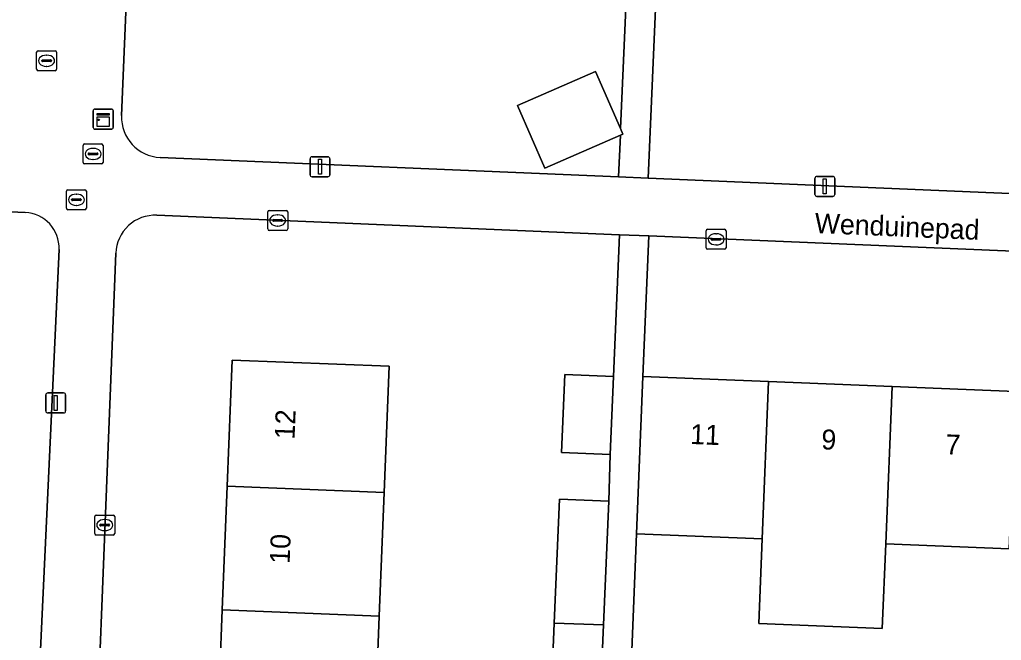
# Model space of a CAD drawing. Extents: x 160732 to 162107, y 387428 to 388479.
# Drawn here: x 161156.38 to 161205.54, y 387555.43 to 387586.51 of the extents above; entities that cross this region are included whole.
import ezdxf

# ---------------------------------------------------------------- set-up
doc = ezdxf.new("R2010")
doc.units = 0
for name, color, linetype in [('IMGEO_Brandkraan', 7, 'Continuous'), ('IMGEO_Erf', 7, 'Continuous'), ('IMGEO_Kast', 7, 'Continuous'), ('IMGEO_Kolk', 7, 'Continuous'), ('IMGEO_Lichtmast', 7, 'Continuous'), ('IMGEO_Openbare_ruimte_label', 7, 'Continuous'), ('IMGEO_Pand', 7, 'Continuous'), ('IMGEO_Pand_nummerreeks', 7, 'Continuous'), ('IMGEO_Rioolput', 7, 'Continuous'), ('IMGEO_Voetpad_open', 7, 'Continuous')]:
    doc.layers.add(name, color=color, linetype=linetype)

msp = doc.modelspace()

# ---------------------------------------------------------------- linework, layer by layer
at = {"layer": 'IMGEO_Brandkraan'}
for p, q in [((161159.556, 387579.362), (161159.556, 387580.214)), ((161159.631, 387580.288), (161160.483, 387580.288)), ((161159.858, 387579.831), (161160.256, 387579.831)), ((161160.044, 387580.068), (161160.069, 387580.068)), ((161160.557, 387580.214), (161160.557, 387579.362)), ((161159.815, 387579.782), (161159.815, 387579.794)), ((161160.253, 387579.745), (161159.855, 387579.745)), ((161160.067, 387579.508), (161160.042, 387579.508)), ((161160.299, 387579.794), (161160.299, 387579.782)), ((161160.483, 387579.288), (161159.631, 387579.288))]:
    msp.add_line(p, q, dxfattribs=at)
for points in [[(161159.556, 387579.362), (161159.556, 387580.214)], [(161159.631, 387580.288), (161160.483, 387580.288)], [(161160.557, 387580.214), (161160.557, 387579.362)], [(161160.483, 387579.288), (161159.631, 387579.288)]]:
    msp.add_lwpolyline(points, dxfattribs=at)
for centre, radius, start, end in [((161159.633, 387580.212), 0.0765, 91.552, 178.448), ((161159.633, 387580.212), 0.0765, 91.552, 178.448), ((161159.855, 387579.791), 0.0403, 85.8775, 175.7526), ((161160.26, 387579.793), 0.0386, 1.7309, 96.639), ((161160.481, 387580.212), 0.0765, 1.552, 88.448), ((161160.481, 387580.212), 0.0765, 1.552, 88.448), ((161159.633, 387579.364), 0.0765, 181.552, 268.448), ((161159.633, 387579.364), 0.0765, 181.552, 268.448), ((161159.852, 387579.781), 0.0366, 178.938, 274.7102), ((161160.256, 387579.788), 0.043, 264.8664, 352.4533), ((161160.481, 387579.364), 0.0765, 271.552, 358.448), ((161160.481, 387579.364), 0.0765, 271.552, 358.448)]:
    msp.add_arc(centre, radius, start, end, dxfattribs=at)
for centre, major_axis, ratio, start_param, end_param in [((161160.043, 387579.788), (-0.387, 0.002), 0.722429, 4.712389, 7.853982), ((161160.068, 387579.788), (-0.39, 0.002), 0.717154, 1.570796, 4.712389)]:
    msp.add_ellipse(centre, major_axis=major_axis, ratio=ratio, start_param=start_param, end_param=end_param, dxfattribs=at)
at = {"layer": 'IMGEO_Erf'}
for points in [[(161163.415, 387579.613), (161186.368, 387578.638), (161186.457, 387580.725), (161182.671, 387579.071), (161181.301, 387582.205), (161185.22, 387583.917), (161186.471, 387581.054), (161186.792, 387588.632), (161184.346, 387588.755), (161184.544, 387592.696), (161186.99, 387592.573), (161186.975, 387595.031), (161184.64, 387595.138), (161184.923, 387601.333)], [(161158.931, 387592.191), (161161.907, 387592.091), (161161.483, 387581.709)], [(161156.652, 387576.856), (161153.36, 387576.998), (161153.715, 387585.481)], [(161183.15, 387556.301), (161183.413, 387562.5), (161185.877, 387562.397), (161185.95, 387564.742), (161183.512, 387564.847), (161183.68, 387568.749), (161186.118, 387568.643), (161186.416, 387575.744), (161163.246, 387576.716)], [(161156.715, 387534.59), (161157.113, 387548.142), (161158.354, 387575.006)], [(161161.189, 387574.824), (161159.709, 387537.335), (161159.601, 387533.972)], [(161166.277, 387550.76), (161166.522, 387556.956), (161166.766, 387563.151), (161167.016, 387569.467), (161174.881, 387569.156), (161174.632, 387562.841), (161174.387, 387556.646), (161174.142, 387550.45)], [(161205.924, 387560.017), (161199.746, 387560.266), (161199.575, 387556.024), (161193.395, 387556.274), (161193.566, 387560.516), (161187.266, 387560.77), (161186.614, 387544.478), (161190.269, 387544.344), (161193.924, 387544.211), (161193.655, 387536.856), (161196.373, 387536.766), (161196.679, 387544.156), (161200.34, 387544.004), (161203.998, 387543.853), (161203.692, 387536.462), (161206.427, 387536.369)], [(161182.887, 387550.105), (161183.15, 387556.301)]]:
    msp.add_lwpolyline(points, dxfattribs=at)
for points in [[(161225.655, 387587.051), (161219.345, 387587.317), (161213.155, 387587.577), (161206.965, 387587.838), (161200.775, 387588.098), (161194.585, 387588.359), (161188.277, 387588.624), (161187.85, 387578.575), (161225.228, 387576.988)], [(161225.194, 387574.118), (161187.879, 387575.683), (161187.584, 387568.645), (161193.883, 387568.391), (161200.063, 387568.141), (161206.242, 387567.892), (161212.422, 387567.643), (161218.601, 387567.393), (161224.901, 387567.139)]]:
    msp.add_lwpolyline(points, close=True, dxfattribs=at)
for centre, radius, start, end in [((161163.497, 387581.627), 2.016, 177.6794, 267.6576), ((161156.575, 387575.077), 1.78, 357.7059, 87.5222), ((161163.161, 387574.744), 1.973, 87.5259, 177.6889)]:
    msp.add_arc(centre, radius, start, end, dxfattribs=at)
at = {"layer": 'IMGEO_Kast'}
for p, q in [((161160.061, 387581.105), (161160.061, 387581.946)), ((161160.061, 387581.946), (161160.061, 387581.105)), ((161160.136, 387582.03), (161160.977, 387582.03)), ((161160.977, 387582.03), (161160.136, 387582.03)), ((161161.061, 387581.955), (161161.061, 387581.114)), ((161161.061, 387581.114), (161161.061, 387581.955)), ((161160.986, 387581.03), (161160.145, 387581.03)), ((161160.145, 387581.03), (161160.986, 387581.03))]:
    msp.add_line(p, q, dxfattribs=at)
for points in [[(161160.256, 387581.82), (161160.856, 387581.82), (161160.856, 387581.735), (161160.256, 387581.735), (161160.256, 387581.82)], [(161160.256, 387581.645), (161160.856, 387581.645), (161160.856, 387581.156), (161160.256, 387581.156), (161160.256, 387581.645)]]:
    msp.add_lwpolyline(points, dxfattribs=at)
msp.add_circle((161160.34, 387581.494), 0.0377, dxfattribs=at)
for centre, start, end in [((161160.139, 387581.952), 92.4484, 184.2845), ((161160.139, 387581.952), 92.4484, 184.2845), ((161160.983, 387581.952), 2.4484, 94.2845), ((161160.983, 387581.952), 2.4484, 94.2845), ((161160.139, 387581.108), 182.4484, 274.2845), ((161160.139, 387581.108), 182.4484, 274.2845), ((161160.983, 387581.108), 272.4484, 4.2845), ((161160.983, 387581.108), 272.4484, 4.2845)]:
    msp.add_arc(centre, 0.0779, start, end, dxfattribs=at)
at = {"layer": 'IMGEO_Kolk'}
for p, q in [((161157.227, 387584.027), (161157.227, 387584.879)), ((161157.302, 387584.953), (161158.154, 387584.953)), ((161157.715, 387584.733), (161157.74, 387584.733)), ((161158.228, 387584.879), (161158.228, 387584.027)), ((161157.486, 387584.447), (161157.486, 387584.459)), ((161157.924, 387584.41), (161157.526, 387584.41)), ((161157.529, 387584.496), (161157.927, 387584.496)), ((161157.97, 387584.459), (161157.97, 387584.447)), ((161158.154, 387583.953), (161157.302, 387583.953)), ((161157.738, 387584.173), (161157.713, 387584.173)), ((161168.798, 387576.031), (161168.798, 387576.883)), ((161168.873, 387576.957), (161169.725, 387576.957)), ((161169.799, 387576.883), (161169.799, 387576.031)), ((161169.057, 387576.451), (161169.057, 387576.463)), ((161169.495, 387576.414), (161169.097, 387576.414)), ((161169.1, 387576.5), (161169.498, 387576.5)), ((161169.286, 387576.737), (161169.311, 387576.737)), ((161169.541, 387576.463), (161169.541, 387576.451)), ((161169.725, 387575.957), (161168.873, 387575.957)), ((161169.309, 387576.177), (161169.284, 387576.177)), ((161190.751, 387575.089), (161190.751, 387575.941)), ((161190.826, 387576.015), (161191.678, 387576.015)), ((161191.752, 387575.941), (161191.752, 387575.089)), ((161191.01, 387575.509), (161191.01, 387575.521)), ((161191.448, 387575.472), (161191.05, 387575.472)), ((161191.053, 387575.558), (161191.451, 387575.558)), ((161191.239, 387575.795), (161191.264, 387575.795)), ((161191.494, 387575.521), (161191.494, 387575.509)), ((161191.678, 387575.015), (161190.826, 387575.015)), ((161191.262, 387575.235), (161191.237, 387575.235)), ((161160.138, 387560.779), (161160.138, 387561.631)), ((161160.213, 387561.705), (161161.065, 387561.705)), ((161161.139, 387561.631), (161161.139, 387560.779)), ((161160.397, 387561.199), (161160.397, 387561.211)), ((161160.835, 387561.162), (161160.437, 387561.162)), ((161160.44, 387561.248), (161160.838, 387561.248)), ((161160.626, 387561.485), (161160.651, 387561.485)), ((161160.881, 387561.211), (161160.881, 387561.199)), ((161161.065, 387560.705), (161160.213, 387560.705)), ((161160.649, 387560.925), (161160.624, 387560.925))]:
    msp.add_line(p, q, dxfattribs=at)
for points in [[(161157.227, 387584.027), (161157.227, 387584.879)], [(161157.302, 387584.953), (161158.154, 387584.953)], [(161158.228, 387584.879), (161158.228, 387584.027)], [(161158.154, 387583.953), (161157.302, 387583.953)], [(161168.798, 387576.031), (161168.798, 387576.883)], [(161168.873, 387576.957), (161169.725, 387576.957)], [(161169.799, 387576.883), (161169.799, 387576.031)], [(161169.725, 387575.957), (161168.873, 387575.957)], [(161190.751, 387575.089), (161190.751, 387575.941)], [(161190.826, 387576.015), (161191.678, 387576.015)], [(161191.752, 387575.941), (161191.752, 387575.089)], [(161191.678, 387575.015), (161190.826, 387575.015)], [(161160.138, 387560.779), (161160.138, 387561.631)], [(161160.213, 387561.705), (161161.065, 387561.705)], [(161161.139, 387561.631), (161161.139, 387560.779)], [(161161.065, 387560.705), (161160.213, 387560.705)]]:
    msp.add_lwpolyline(points, dxfattribs=at)
for centre, radius, start, end in [((161157.304, 387584.877), 0.0765, 91.552, 178.448), ((161157.304, 387584.877), 0.0765, 91.552, 178.448), ((161158.152, 387584.877), 0.0765, 1.552, 88.448), ((161158.152, 387584.877), 0.0765, 1.552, 88.448), ((161157.526, 387584.456), 0.0403, 85.8775, 175.7526), ((161157.523, 387584.446), 0.0366, 178.938, 274.7102), ((161157.927, 387584.453), 0.043, 264.8664, 352.4533), ((161157.931, 387584.458), 0.0386, 1.7309, 96.639), ((161157.304, 387584.029), 0.0765, 181.552, 268.448), ((161157.304, 387584.029), 0.0765, 181.552, 268.448), ((161158.152, 387584.029), 0.0765, 271.552, 358.448), ((161158.152, 387584.029), 0.0765, 271.552, 358.448), ((161168.875, 387576.881), 0.0765, 91.552, 178.448), ((161168.875, 387576.881), 0.0765, 91.552, 178.448), ((161169.723, 387576.881), 0.0765, 1.552, 88.448), ((161169.723, 387576.881), 0.0765, 1.552, 88.448), ((161169.097, 387576.46), 0.0403, 85.8775, 175.7526), ((161169.094, 387576.45), 0.0366, 178.938, 274.7102), ((161169.498, 387576.457), 0.043, 264.8664, 352.4533), ((161169.502, 387576.462), 0.0386, 1.7309, 96.639), ((161168.875, 387576.033), 0.0765, 181.552, 268.448), ((161168.875, 387576.033), 0.0765, 181.552, 268.448), ((161169.723, 387576.033), 0.0765, 271.552, 358.448), ((161169.723, 387576.033), 0.0765, 271.552, 358.448), ((161190.828, 387575.939), 0.0765, 91.552, 178.448), ((161190.828, 387575.939), 0.0765, 91.552, 178.448), ((161191.676, 387575.939), 0.0765, 1.552, 88.448), ((161191.676, 387575.939), 0.0765, 1.552, 88.448), ((161191.05, 387575.518), 0.0403, 85.8775, 175.7526), ((161191.047, 387575.508), 0.0366, 178.938, 274.7102), ((161191.451, 387575.515), 0.043, 264.8664, 352.4533), ((161191.455, 387575.52), 0.0386, 1.7309, 96.639), ((161190.828, 387575.091), 0.0765, 181.552, 268.448), ((161190.828, 387575.091), 0.0765, 181.552, 268.448), ((161191.676, 387575.091), 0.0765, 271.552, 358.448), ((161191.676, 387575.091), 0.0765, 271.552, 358.448), ((161160.215, 387561.629), 0.0765, 91.552, 178.448), ((161160.215, 387561.629), 0.0765, 91.552, 178.448), ((161161.063, 387561.629), 0.0765, 1.552, 88.448), ((161161.063, 387561.629), 0.0765, 1.552, 88.448), ((161160.437, 387561.208), 0.0403, 85.8775, 175.7526), ((161160.434, 387561.198), 0.0366, 178.938, 274.7102), ((161160.838, 387561.205), 0.043, 264.8664, 352.4533), ((161160.842, 387561.21), 0.0386, 1.7309, 96.639), ((161160.215, 387560.781), 0.0765, 181.552, 268.448), ((161160.215, 387560.781), 0.0765, 181.552, 268.448), ((161161.063, 387560.781), 0.0765, 271.552, 358.448), ((161161.063, 387560.781), 0.0765, 271.552, 358.448)]:
    msp.add_arc(centre, radius, start, end, dxfattribs=at)
for centre, major_axis, ratio, start_param, end_param in [((161157.714, 387584.453), (-0.387, 0.002), 0.722429, 4.712389, 7.853982), ((161157.739, 387584.453), (-0.39, 0.002), 0.717154, 1.570796, 4.712389), ((161169.285, 387576.457), (-0.387, 0.002), 0.722429, 4.712389, 7.853982), ((161169.31, 387576.457), (-0.39, 0.002), 0.717154, 1.570796, 4.712389), ((161191.238, 387575.515), (-0.387, 0.002), 0.722429, 4.712389, 7.853982), ((161191.263, 387575.515), (-0.39, 0.002), 0.717154, 1.570796, 4.712389), ((161160.625, 387561.205), (-0.387, 0.002), 0.722429, 4.712389, 7.853982), ((161160.65, 387561.205), (-0.39, 0.002), 0.717154, 1.570796, 4.712389)]:
    msp.add_ellipse(centre, major_axis=major_axis, ratio=ratio, start_param=start_param, end_param=end_param, dxfattribs=at)
at = {"layer": 'IMGEO_Lichtmast'}
for p, q in [((161170.92, 387578.744), (161170.92, 387579.544)), ((161170.92, 387579.544), (161170.92, 387578.744)), ((161171.02, 387579.644), (161171.81, 387579.644)), ((161171.81, 387579.644), (161171.02, 387579.644)), ((161171.91, 387579.544), (161171.91, 387578.744)), ((161171.91, 387578.744), (161171.91, 387579.544)), ((161171.81, 387578.644), (161171.02, 387578.644)), ((161171.02, 387578.644), (161171.81, 387578.644)), ((161196.201, 387577.764), (161196.201, 387578.564)), ((161196.201, 387578.564), (161196.201, 387577.764)), ((161196.301, 387578.664), (161197.091, 387578.664)), ((161197.091, 387578.664), (161196.301, 387578.664)), ((161197.191, 387578.564), (161197.191, 387577.764)), ((161197.191, 387577.764), (161197.191, 387578.564)), ((161197.091, 387577.664), (161196.301, 387577.664)), ((161196.301, 387577.664), (161197.091, 387577.664)), ((161157.689, 387566.918), (161157.689, 387567.718)), ((161157.689, 387567.718), (161157.689, 387566.918)), ((161157.789, 387567.818), (161158.579, 387567.818)), ((161158.579, 387567.818), (161157.789, 387567.818)), ((161158.679, 387567.718), (161158.679, 387566.918)), ((161158.679, 387566.918), (161158.679, 387567.718)), ((161158.579, 387566.818), (161157.789, 387566.818)), ((161157.789, 387566.818), (161158.579, 387566.818))]:
    msp.add_line(p, q, dxfattribs=at)
for points in [[(161171.34, 387579.519), (161171.49, 387579.519), (161171.49, 387578.769), (161171.34, 387578.769), (161171.34, 387579.519)], [(161196.621, 387578.539), (161196.771, 387578.539), (161196.771, 387577.789), (161196.621, 387577.789), (161196.621, 387578.539)], [(161158.109, 387567.693), (161158.259, 387567.693), (161158.259, 387566.943), (161158.109, 387566.943), (161158.109, 387567.693)]]:
    msp.add_lwpolyline(points, dxfattribs=at)
for centre, start, end in [((161171.02, 387579.544), 90, 180), ((161171.02, 387579.544), 90, 180), ((161171.81, 387579.544), 0, 90), ((161171.81, 387579.544), 360, 90), ((161171.02, 387578.744), 180, 270), ((161171.02, 387578.744), 180, 270), ((161171.81, 387578.744), 270, 0), ((161171.81, 387578.744), 270, 0), ((161196.301, 387578.564), 90, 180), ((161196.301, 387578.564), 90, 180), ((161197.091, 387578.564), 0, 90), ((161197.091, 387578.564), 360, 90), ((161196.301, 387577.764), 180, 270), ((161196.301, 387577.764), 180, 270), ((161197.091, 387577.764), 270, 0), ((161197.091, 387577.764), 270, 0), ((161157.789, 387567.718), 90, 180), ((161157.789, 387567.718), 90, 180), ((161158.579, 387567.718), 0, 90), ((161158.579, 387567.718), 360, 90), ((161157.789, 387566.918), 180, 270), ((161157.789, 387566.918), 180, 270), ((161158.579, 387566.918), 270, 0), ((161158.579, 387566.918), 270, 0)]:
    msp.add_arc(centre, 0.1, start, end, dxfattribs=at)
at = {"layer": 'IMGEO_Pand'}
for points in [[(161182.671, 387579.071), (161186.457, 387580.725), (161186.589, 387580.783), (161186.471, 387581.054), (161185.22, 387583.917), (161181.301, 387582.205)], [(161174.632, 387562.841), (161174.881, 387569.156), (161167.016, 387569.467), (161166.766, 387563.151)], [(161186.118, 387568.643), (161183.68, 387568.749), (161183.512, 387564.847), (161185.95, 387564.742)], [(161193.883, 387568.391), (161187.584, 387568.645), (161187.382, 387563.65), (161187.266, 387560.77), (161193.566, 387560.516)], [(161200.063, 387568.141), (161193.883, 387568.391), (161193.566, 387560.516), (161193.395, 387556.274), (161199.575, 387556.024), (161199.746, 387560.266)], [(161199.746, 387560.266), (161205.924, 387560.017), (161206.242, 387567.892), (161200.063, 387568.141)], [(161166.766, 387563.151), (161166.522, 387556.956), (161174.387, 387556.646), (161174.632, 387562.841)], [(161183.15, 387556.301), (161185.614, 387556.203), (161185.877, 387562.397), (161183.413, 387562.5)], [(161166.522, 387556.956), (161166.277, 387550.76), (161174.142, 387550.45), (161174.387, 387556.646)], [(161185.614, 387556.203), (161183.15, 387556.301), (161182.887, 387550.105), (161185.352, 387550.008)]]:
    msp.add_lwpolyline(points, close=True, dxfattribs=at)
at = {"layer": 'IMGEO_Rioolput'}
for p, q in [((161158.721, 387577.066), (161158.721, 387577.918)), ((161158.796, 387577.992), (161159.648, 387577.992)), ((161159.722, 387577.918), (161159.722, 387577.066)), ((161158.98, 387577.486), (161158.98, 387577.498)), ((161159.418, 387577.449), (161159.02, 387577.449)), ((161159.023, 387577.535), (161159.421, 387577.535)), ((161159.209, 387577.772), (161159.234, 387577.772)), ((161159.464, 387577.498), (161159.464, 387577.486)), ((161159.648, 387576.992), (161158.796, 387576.992)), ((161159.232, 387577.212), (161159.207, 387577.212))]:
    msp.add_line(p, q, dxfattribs=at)
for points in [[(161158.721, 387577.066), (161158.721, 387577.918)], [(161158.796, 387577.992), (161159.648, 387577.992)], [(161159.722, 387577.918), (161159.722, 387577.066)], [(161159.648, 387576.992), (161158.796, 387576.992)]]:
    msp.add_lwpolyline(points, dxfattribs=at)
for centre, radius, start, end in [((161158.798, 387577.916), 0.0765, 91.552, 178.448), ((161158.798, 387577.916), 0.0765, 91.552, 178.448), ((161159.646, 387577.916), 0.0765, 1.552, 88.448), ((161159.646, 387577.916), 0.0765, 1.552, 88.448), ((161159.02, 387577.495), 0.0403, 85.8775, 175.7526), ((161159.017, 387577.485), 0.0366, 178.938, 274.7102), ((161159.421, 387577.492), 0.043, 264.8664, 352.4533), ((161159.425, 387577.497), 0.0386, 1.7309, 96.639), ((161158.798, 387577.068), 0.0765, 181.552, 268.448), ((161158.798, 387577.068), 0.0765, 181.552, 268.448), ((161159.646, 387577.068), 0.0765, 271.552, 358.448), ((161159.646, 387577.068), 0.0765, 271.552, 358.448)]:
    msp.add_arc(centre, radius, start, end, dxfattribs=at)
for centre, major_axis, ratio, start_param, end_param in [((161159.208, 387577.492), (-0.387, 0.002), 0.722429, 4.712389, 7.853982), ((161159.233, 387577.492), (-0.39, 0.002), 0.717154, 1.570796, 4.712389)]:
    msp.add_ellipse(centre, major_axis=major_axis, ratio=ratio, start_param=start_param, end_param=end_param, dxfattribs=at)
at = {"layer": 'IMGEO_Voetpad_open'}
for points in [[(161189.15, 387608.1), (161189.459, 387615.438), (161189.469, 387615.669), (161187.85, 387615.74), (161187.78, 387613.736), (161187.642, 387609.78), (161187.543, 387607.442), (161187.259, 387601.244), (161186.975, 387595.031), (161186.99, 387592.573), (161186.792, 387588.632), (161186.471, 387581.054), (161186.589, 387580.783), (161186.457, 387580.725), (161186.368, 387578.638), (161187.85, 387578.575), (161188.277, 387588.624), (161188.487, 387593.62), (161188.607, 387596.46)], [(161187.266, 387560.77), (161187.382, 387563.65), (161187.584, 387568.645), (161187.879, 387575.683), (161186.416, 387575.744), (161186.118, 387568.643), (161185.95, 387564.742), (161185.877, 387562.397), (161185.614, 387556.203), (161185.352, 387550.008), (161185.089, 387543.814), (161184.826, 387537.612), (161184.818, 387537.186), (161186.385, 387537.122), (161186.614, 387544.478)]]:
    msp.add_lwpolyline(points, close=True, dxfattribs=at)
for points in [[(161161.483, 387581.709), (161161.907, 387592.091), (161158.931, 387592.191)], [(161153.715, 387585.481), (161153.36, 387576.998), (161156.652, 387576.856)], [(161251.719, 387575.864), (161226.791, 387576.922), (161225.228, 387576.988), (161187.85, 387578.575), (161186.368, 387578.638), (161163.415, 387579.613)], [(161163.246, 387576.716), (161186.416, 387575.744), (161187.879, 387575.683), (161225.194, 387574.118), (161226.668, 387574.056), (161249.545, 387573.096), (161251.955, 387572.941)], [(161158.354, 387575.006), (161157.113, 387548.142), (161156.715, 387534.59)], [(161159.601, 387533.972), (161159.709, 387537.335), (161161.189, 387574.824)]]:
    msp.add_lwpolyline(points, dxfattribs=at)
for centre, radius, start, end in [((161163.497, 387581.627), 2.016, 177.6794, 267.6576), ((161156.575, 387575.077), 1.78, 357.7059, 87.5222), ((161163.161, 387574.744), 1.973, 87.5259, 177.6889)]:
    msp.add_arc(centre, radius, start, end, dxfattribs=at)

# ---------------------------------------------------------------- texts
at = {"layer": 'IMGEO_Openbare_ruimte_label'}
msp.add_text('Wenduinepad', height=1, rotation=357.5926, dxfattribs=at).set_placement((161196.174, 387575.829))
at = {"layer": 'IMGEO_Pand_nummerreeks'}
for s, rotation, p in [('12', 87.7378, (161170.142, 387565.483)), ('11', 357.689, (161189.941, 387565.268)), ('9', 357.691, (161196.506, 387565.002)), ('7', 357.689, (161202.726, 387564.751)), ('10', 87.7378, (161169.895, 387559.253))]:
    msp.add_text(s, height=1, rotation=rotation, dxfattribs=at).set_placement(p)

doc.saveas('drawing.dxf')
